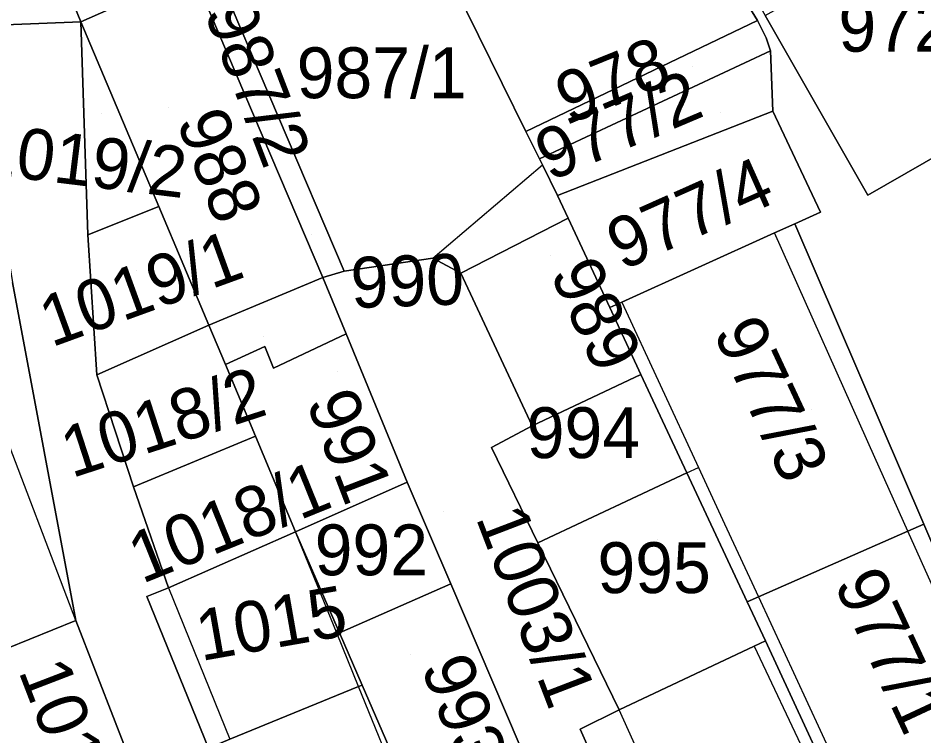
# Model space of a CAD drawing. Extents: x -263943 to -261149, y -1236934 to -1230686.
# Drawn here: x -262751.46 to -262715.8, y -1235366.77 to -1235338.53 of the extents above; entities that cross this region are included whole.
import ezdxf

# ---------------------------------------------------------------- set-up
doc = ezdxf.new("R2010")
doc.units = 0
for name, color, linetype in [('body_kn', 7, 'Continuous'), ('kladpar_druhypozemkov', 7, 'Continuous'), ('kladpar_hranice', 7, 'Continuous'), ('kladpar_parcelnecisla', 7, 'Continuous'), ('kladpar_plochy', 7, 'Continuous'), ('zappar_hrandruhpozemk', 7, 'Continuous')]:
    doc.layers.add(name, color=color, linetype=linetype)

msp = doc.modelspace()

# ---------------------------------------------------------------- linework, layer by layer
at = {"layer": 'body_kn'}
for p, q in [((-262748.99, -1235338.67), (-262748.99, -1235338.67)), ((-262722.35, -1235338.63), (-262722.35, -1235338.63)), ((-262722.01, -1235339.31), (-262722.01, -1235339.31)), ((-262721.84, -1235339.82), (-262721.84, -1235339.82)), ((-262721.75, -1235342.19), (-262721.75, -1235342.19)), ((-262731.47, -1235342.99), (-262731.47, -1235342.99)), ((-262730.94, -1235344.06), (-262730.94, -1235344.06)), ((-262730.94, -1235344.06), (-262730.94, -1235344.06)), ((-262730.82, -1235344.3), (-262730.82, -1235344.3)), ((-262730.82, -1235344.3), (-262730.82, -1235344.3)), ((-262730.23, -1235345.51), (-262730.23, -1235345.51)), ((-262718.01, -1235345.49), (-262718.01, -1235345.49)), ((-262745.92, -1235345.94), (-262745.92, -1235345.94)), ((-262745.92, -1235345.94), (-262745.92, -1235345.94)), ((-262719.88, -1235346.17), (-262719.88, -1235346.17)), ((-262729.81, -1235346.4), (-262729.81, -1235346.4)), ((-262720.88, -1235346.62), (-262720.88, -1235346.62)), ((-262721.68, -1235346.98), (-262721.68, -1235346.98)), ((-262721.68, -1235346.98), (-262721.68, -1235346.98)), ((-262748.71, -1235347.06), (-262748.71, -1235347.06)), ((-262748.71, -1235347.06), (-262748.71, -1235347.06)), ((-262735.14, -1235347.97), (-262735.14, -1235347.97)), ((-262735.14, -1235347.97), (-262735.14, -1235347.97)), ((-262739.46, -1235348.74), (-262739.46, -1235348.74)), ((-262738.62, -1235348.48), (-262738.62, -1235348.48)), ((-262734.03, -1235348.56), (-262734.03, -1235348.56)), ((-262727.7, -1235349.7), (-262727.7, -1235349.7)), ((-262727.7, -1235349.7), (-262727.7, -1235349.7)), ((-262728.17, -1235349.91), (-262728.17, -1235349.91)), ((-262743.95, -1235350.61), (-262743.95, -1235350.61)), ((-262738.55, -1235350.95), (-262738.55, -1235350.95)), ((-262741.75, -1235351.45), (-262741.75, -1235351.45)), ((-262741.75, -1235351.45), (-262741.75, -1235351.45)), ((-262743.3, -1235352.16), (-262743.3, -1235352.16)), ((-262741.41, -1235352.3), (-262741.41, -1235352.3)), ((-262748.36, -1235352.57), (-262748.36, -1235352.57)), ((-262726.94, -1235352.55), (-262726.94, -1235352.55)), ((-262731.22, -1235354.57), (-262731.22, -1235354.57)), ((-262731.22, -1235354.57), (-262731.22, -1235354.57)), ((-262742.12, -1235354.98), (-262742.12, -1235354.98)), ((-262742.12, -1235354.98), (-262742.12, -1235354.98)), ((-262732.83, -1235355.42), (-262732.83, -1235355.42)), ((-262732.83, -1235355.42), (-262732.83, -1235355.42)), ((-262717.73, -1235355.82), (-262717.73, -1235355.82)), ((-262724.68, -1235356.21), (-262724.68, -1235356.21)), ((-262724.68, -1235356.21), (-262724.68, -1235356.21)), ((-262725.13, -1235356.42), (-262725.13, -1235356.42)), ((-262725.13, -1235356.42), (-262725.13, -1235356.42)), ((-262746.91, -1235356.97), (-262746.91, -1235356.97)), ((-262746.91, -1235356.97), (-262746.91, -1235356.97)), ((-262736.14, -1235356.78), (-262736.14, -1235356.78)), ((-262723.65, -1235358.42), (-262723.65, -1235358.42)), ((-262740.54, -1235358.74), (-262740.54, -1235358.74)), ((-262740.54, -1235358.74), (-262740.54, -1235358.74)), ((-262716.44, -1235358.71), (-262716.44, -1235358.71)), ((-262716.44, -1235358.71), (-262716.44, -1235358.71)), ((-262715.81, -1235358.44), (-262715.81, -1235358.44)), ((-262731, -1235359.17), (-262731, -1235359.17)), ((-262734.42, -1235360.79), (-262734.42, -1235360.79)), ((-262745.54, -1235360.95), (-262745.54, -1235360.95)), ((-262745.54, -1235360.95), (-262745.54, -1235360.95)), ((-262746.39, -1235361.29), (-262746.39, -1235361.29)), ((-262722.76, -1235361.49), (-262722.76, -1235361.49)), ((-262722.32, -1235361.3), (-262722.32, -1235361.3)), ((-262722.32, -1235361.3), (-262722.32, -1235361.3)), ((-262749.18, -1235362.23), (-262749.18, -1235362.23)), ((-262749.18, -1235362.23), (-262749.18, -1235362.23)), ((-262738.9, -1235362.76), (-262738.9, -1235362.76)), ((-262738.81, -1235362.72), (-262738.81, -1235362.72)), ((-262722.04, -1235363.03), (-262722.04, -1235363.03)), ((-262722.49, -1235363.24), (-262722.49, -1235363.24)), ((-262722.49, -1235363.24), (-262722.49, -1235363.24)), ((-262738.06, -1235364.83), (-262738.06, -1235364.83)), ((-262738.06, -1235364.83), (-262738.06, -1235364.83)), ((-262737.92, -1235364.77), (-262737.92, -1235364.77)), ((-262737.92, -1235364.77), (-262737.92, -1235364.77)), ((-262727.8, -1235365.75), (-262727.8, -1235365.75)), ((-262729.33, -1235366.51), (-262729.33, -1235366.51))]:
    msp.add_line(p, q, dxfattribs=at)
at = {"layer": 'kladpar_druhypozemkov'}
for p, q in [((-262737.25, -1235340.06), (-262737.25, -1235340.06)), ((-262724.9, -1235340.45), (-262724.9, -1235340.45)), ((-262748.19, -1235342.27), (-262748.19, -1235342.27)), ((-262745.54, -1235342.05), (-262745.54, -1235342.05)), ((-262723.8, -1235342.25), (-262723.8, -1235342.25)), ((-262725.24, -1235345.42), (-262725.24, -1235345.42)), ((-262739.9, -1235347.05), (-262739.9, -1235347.05)), ((-262730.5, -1235347.85), (-262730.5, -1235347.85)), ((-262746.8, -1235348.45), (-262746.8, -1235348.45)), ((-262741.8, -1235351.05), (-262741.8, -1235351.05)), ((-262738.9, -1235352.45), (-262738.9, -1235352.45)), ((-262745.9, -1235354.05), (-262745.9, -1235354.05)), ((-262728.78, -1235354.09), (-262728.78, -1235354.09)), ((-262720.24, -1235353.92), (-262720.24, -1235353.92)), ((-262743.97, -1235357.86), (-262743.97, -1235357.86)), ((-262734.7, -1235357.95), (-262734.7, -1235357.95)), ((-262737, -1235359.05), (-262737, -1235359.05)), ((-262726.3, -1235359.05), (-262726.3, -1235359.05)), ((-262742.02, -1235361.81), (-262742.02, -1235361.81)), ((-262736, -1235363.55), (-262736, -1235363.55)), ((-262716, -1235364.05), (-262716, -1235364.05)), ((-262748.9, -1235365.55), (-262748.9, -1235365.55))]:
    msp.add_line(p, q, dxfattribs=at)
at = {"layer": 'kladpar_hranice'}
for points in [[(-262732.78, -1235315.78), (-262725.67, -1235332.11), (-262722.05, -1235338.43), (-262718.01, -1235345.49), (-262714.28, -1235343.36), (-262713.7, -1235344.29), (-262712.92, -1235345.56), (-262713.94, -1235345.99), (-262710.36, -1235351.74), (-262707.04, -1235357.33), (-262704.31, -1235363), (-262702.43, -1235370.11)], [(-262708.96, -1235372.58), (-262712.11, -1235365.72), (-262712.62, -1235365.89), (-262715.81, -1235358.44), (-262720.88, -1235346.62), (-262719.88, -1235346.17), (-262721.75, -1235342.19), (-262721.84, -1235339.82), (-262722.01, -1235339.31), (-262722.35, -1235338.63), (-262726.1, -1235332.54), (-262728.57, -1235326.27), (-262733, -1235316.54)], [(-262758.86, -1235324.54), (-262757, -1235318.52), (-262753.08, -1235328.68), (-262748.99, -1235338.67), (-262753.31, -1235338.85), (-262758.86, -1235324.54)], [(-262753.08, -1235328.68), (-262748.08, -1235326.72), (-262744.58, -1235336.72), (-262748.99, -1235338.67), (-262753.08, -1235328.68)], [(-262734.27, -1235337.31), (-262726.1, -1235332.54), (-262722.35, -1235338.63), (-262731.47, -1235342.99), (-262734.27, -1235337.31)], [(-262730.94, -1235344.06), (-262730.82, -1235344.3), (-262730.23, -1235345.51), (-262729.81, -1235346.4), (-262734.03, -1235348.56), (-262735.14, -1235347.97), (-262738.62, -1235348.48), (-262743.79, -1235336.35), (-262736.45, -1235332.89), (-262734.27, -1235337.31), (-262731.47, -1235342.99), (-262730.94, -1235344.06)], [(-262712.06, -1235333.18), (-262707.33, -1235341.63), (-262706.65, -1235342.84), (-262707.1, -1235343.03), (-262708.15, -1235341.18), (-262713.7, -1235344.29), (-262714.28, -1235343.36), (-262718.01, -1235345.49), (-262722.05, -1235338.43), (-262714.15, -1235334.03), (-262712.68, -1235333.21), (-262712.19, -1235332.94), (-262712.06, -1235333.18)], [(-262743.79, -1235336.35), (-262738.62, -1235348.48), (-262739.46, -1235348.74), (-262744.58, -1235336.72), (-262743.79, -1235336.35)], [(-262745.92, -1235345.94), (-262748.99, -1235338.67), (-262744.58, -1235336.72), (-262739.46, -1235348.74), (-262743.95, -1235350.61), (-262745.92, -1235345.94)], [(-262753.31, -1235338.85), (-262748.99, -1235338.67), (-262748.71, -1235347.06), (-262748.36, -1235352.57), (-262746.91, -1235356.97), (-262745.54, -1235360.95), (-262746.39, -1235361.29), (-262743.97, -1235367.25), (-262741.69, -1235372.87), (-262739.7, -1235377.77), (-262737.77, -1235382.54), (-262736.92, -1235382.2), (-262735.24, -1235386.14)], [(-262745.92, -1235345.94), (-262748.71, -1235347.06), (-262748.99, -1235338.67), (-262745.92, -1235345.94)], [(-262730.94, -1235344.06), (-262731.47, -1235342.99), (-262722.35, -1235338.63), (-262722.01, -1235339.31), (-262721.84, -1235339.82), (-262730.94, -1235344.06)], [(-262751.68, -1235348.93), (-262749.18, -1235362.23), (-262753.73, -1235364.06), (-262756.83, -1235355.91), (-262758.2, -1235352.33), (-262761.11, -1235345.07), (-262762.23, -1235342.28), (-262757.49, -1235340.46), (-262753.96, -1235339.1), (-262753.31, -1235338.85), (-262751.68, -1235348.93)], [(-262730.82, -1235344.3), (-262730.94, -1235344.06), (-262721.84, -1235339.82), (-262721.75, -1235342.19), (-262730.23, -1235345.51), (-262730.82, -1235344.3)], [(-262721.68, -1235346.98), (-262727.7, -1235349.7), (-262728.17, -1235349.91), (-262729.81, -1235346.4), (-262730.23, -1235345.51), (-262721.75, -1235342.19), (-262719.88, -1235346.17), (-262720.88, -1235346.62), (-262721.68, -1235346.98)], [(-262748.71, -1235347.06), (-262745.92, -1235345.94), (-262743.95, -1235350.61), (-262748.36, -1235352.57), (-262748.71, -1235347.06)], [(-262731.22, -1235354.57), (-262734.03, -1235348.56), (-262729.81, -1235346.4), (-262728.17, -1235349.91), (-262726.94, -1235352.55), (-262731.22, -1235354.57)], [(-262716.44, -1235358.71), (-262722.32, -1235361.3), (-262722.76, -1235361.49), (-262725.13, -1235356.42), (-262726.94, -1235352.55), (-262728.17, -1235349.91), (-262727.7, -1235349.7), (-262721.68, -1235346.98), (-262720.88, -1235346.62), (-262715.81, -1235358.44), (-262716.44, -1235358.71)], [(-262731.69, -1235367.17), (-262734.42, -1235360.79), (-262736.14, -1235356.78), (-262738.55, -1235350.95), (-262739.46, -1235348.74), (-262738.62, -1235348.48), (-262735.14, -1235347.97), (-262734.03, -1235348.56), (-262731.22, -1235354.57), (-262732.83, -1235355.42), (-262731, -1235359.17), (-262727.8, -1235365.75), (-262729.33, -1235366.51), (-262727.53, -1235370.58)], [(-262741.75, -1235351.45), (-262743.3, -1235352.16), (-262743.95, -1235350.61), (-262739.46, -1235348.74), (-262738.55, -1235350.95), (-262741.41, -1235352.3), (-262741.75, -1235351.45)], [(-262735.24, -1235386.14), (-262736.23, -1235386.6), (-262734.35, -1235391.11), (-262733.6, -1235392.91), (-262732.92, -1235394.55), (-262730.89, -1235399.43), (-262726.75, -1235409.37), (-262726.33, -1235409.2), (-262725.3, -1235410.9), (-262729.28, -1235413.44), (-262729.86, -1235411.96), (-262729.29, -1235411.75), (-262733.39, -1235401.17), (-262733.98, -1235401.37), (-262735.65, -1235397.07), (-262737.33, -1235392.74), (-262739.19, -1235387.95), (-262740.77, -1235383.87), (-262742.98, -1235378.17), (-262744.36, -1235374.62), (-262744.55, -1235374.14), (-262746.86, -1235368.21), (-262749.18, -1235362.23), (-262751.68, -1235348.93)], [(-262746.91, -1235356.97), (-262748.36, -1235352.57), (-262743.95, -1235350.61), (-262743.3, -1235352.16), (-262742.12, -1235354.98), (-262746.91, -1235356.97)], [(-262742.12, -1235354.98), (-262743.3, -1235352.16), (-262741.75, -1235351.45), (-262741.41, -1235352.3), (-262738.55, -1235350.95), (-262736.14, -1235356.78), (-262740.54, -1235358.74), (-262742.12, -1235354.98)], [(-262732.83, -1235355.42), (-262731.22, -1235354.57), (-262726.94, -1235352.55), (-262725.13, -1235356.42), (-262731, -1235359.17), (-262732.83, -1235355.42)], [(-262746.91, -1235356.97), (-262742.12, -1235354.98), (-262740.54, -1235358.74), (-262745.54, -1235360.95), (-262746.91, -1235356.97)], [(-262722.49, -1235363.24), (-262727.8, -1235365.75), (-262731, -1235359.17), (-262725.13, -1235356.42), (-262722.76, -1235361.49), (-262722.04, -1235363.03), (-262722.49, -1235363.24)], [(-262740.54, -1235358.74), (-262736.14, -1235356.78), (-262734.42, -1235360.79), (-262738.81, -1235362.72), (-262740.54, -1235358.74)], [(-262738.06, -1235364.83), (-262743.12, -1235366.9), (-262743.97, -1235367.25), (-262746.39, -1235361.29), (-262745.54, -1235360.95), (-262740.54, -1235358.74), (-262738.81, -1235362.72), (-262737.92, -1235364.77), (-262738.06, -1235364.83)], [(-262713.13, -1235366.11), (-262718.93, -1235368.59), (-262719.37, -1235368.78), (-262722.04, -1235363.03), (-262722.76, -1235361.49), (-262722.32, -1235361.3), (-262716.44, -1235358.71), (-262715.81, -1235358.44), (-262712.62, -1235365.89), (-262713.13, -1235366.11)], [(-262737.92, -1235364.77), (-262738.81, -1235362.72), (-262734.42, -1235360.79), (-262731.69, -1235367.17), (-262736.08, -1235369), (-262737.92, -1235364.77)], [(-262752.39, -1235367.57), (-262753.73, -1235364.06), (-262749.18, -1235362.23), (-262746.86, -1235368.21), (-262751.44, -1235369.98), (-262752.39, -1235367.57)], [(-262716.38, -1235375.24), (-262716.73, -1235375.4), (-262722.31, -1235377.88), (-262723.58, -1235378.45), (-262726.42, -1235372.2), (-262727.2, -1235370.49), (-262727.53, -1235370.58), (-262729.33, -1235366.51), (-262727.8, -1235365.75), (-262722.49, -1235363.24), (-262722.04, -1235363.03), (-262719.37, -1235368.78), (-262716.38, -1235375.24)], [(-262735.49, -1235370.35), (-262735.77, -1235370.46), (-262740.84, -1235372.53), (-262741.69, -1235372.87), (-262743.97, -1235367.25), (-262743.12, -1235366.9), (-262738.06, -1235364.83), (-262737.92, -1235364.77), (-262736.08, -1235369), (-262735.49, -1235370.35)]]:
    msp.add_lwpolyline(points, dxfattribs=at)
at = {"layer": 'kladpar_plochy'}
for points in [[(-262732.78, -1235315.78), (-262725.67, -1235332.11), (-262722.05, -1235338.43), (-262718.01, -1235345.49), (-262714.28, -1235343.36), (-262713.7, -1235344.29), (-262712.92, -1235345.56), (-262713.94, -1235345.99), (-262710.36, -1235351.74), (-262707.04, -1235357.33), (-262704.31, -1235363), (-262702.43, -1235370.11)], [(-262708.96, -1235372.58), (-262712.11, -1235365.72), (-262712.62, -1235365.89), (-262715.81, -1235358.44), (-262720.88, -1235346.62), (-262719.88, -1235346.17), (-262721.75, -1235342.19), (-262721.84, -1235339.82), (-262722.01, -1235339.31), (-262722.35, -1235338.63), (-262726.1, -1235332.54), (-262728.57, -1235326.27), (-262733, -1235316.54)], [(-262753.31, -1235338.85), (-262748.99, -1235338.67), (-262748.71, -1235347.06), (-262748.36, -1235352.57), (-262746.91, -1235356.97), (-262745.54, -1235360.95), (-262746.39, -1235361.29), (-262743.97, -1235367.25)], [(-262731.69, -1235367.17), (-262734.42, -1235360.79), (-262736.14, -1235356.78), (-262738.55, -1235350.95), (-262739.46, -1235348.74), (-262738.62, -1235348.48), (-262735.14, -1235347.97), (-262734.03, -1235348.56), (-262731.22, -1235354.57), (-262732.83, -1235355.42), (-262731, -1235359.17), (-262727.8, -1235365.75), (-262729.33, -1235366.51), (-262727.53, -1235370.58)], [(-262746.86, -1235368.21), (-262749.18, -1235362.23), (-262751.68, -1235348.93)]]:
    msp.add_lwpolyline(points, dxfattribs=at)
for points in [[(-262758.86, -1235324.54), (-262757, -1235318.52), (-262753.08, -1235328.68), (-262748.99, -1235338.67), (-262753.31, -1235338.85)], [(-262753.08, -1235328.68), (-262748.08, -1235326.72), (-262744.58, -1235336.72), (-262748.99, -1235338.67)], [(-262734.27, -1235337.31), (-262726.1, -1235332.54), (-262722.35, -1235338.63), (-262731.47, -1235342.99)], [(-262730.94, -1235344.06), (-262730.82, -1235344.3), (-262730.23, -1235345.51), (-262729.81, -1235346.4), (-262734.03, -1235348.56), (-262735.14, -1235347.97), (-262738.62, -1235348.48), (-262743.79, -1235336.35), (-262736.45, -1235332.89), (-262734.27, -1235337.31), (-262731.47, -1235342.99)], [(-262712.06, -1235333.18), (-262707.33, -1235341.63), (-262706.65, -1235342.84), (-262707.1, -1235343.03), (-262708.15, -1235341.18), (-262713.7, -1235344.29), (-262714.28, -1235343.36), (-262718.01, -1235345.49), (-262722.05, -1235338.43), (-262714.15, -1235334.03), (-262712.68, -1235333.21), (-262712.19, -1235332.94)], [(-262743.79, -1235336.35), (-262738.62, -1235348.48), (-262739.46, -1235348.74), (-262744.58, -1235336.72)], [(-262745.92, -1235345.94), (-262748.99, -1235338.67), (-262744.58, -1235336.72), (-262739.46, -1235348.74), (-262743.95, -1235350.61)], [(-262745.92, -1235345.94), (-262748.71, -1235347.06), (-262748.99, -1235338.67)], [(-262730.94, -1235344.06), (-262731.47, -1235342.99), (-262722.35, -1235338.63), (-262722.01, -1235339.31), (-262721.84, -1235339.82)], [(-262751.68, -1235348.93), (-262749.18, -1235362.23), (-262753.73, -1235364.06), (-262756.83, -1235355.91), (-262758.2, -1235352.33), (-262761.11, -1235345.07), (-262762.23, -1235342.28), (-262757.49, -1235340.46), (-262753.96, -1235339.1), (-262753.31, -1235338.85)], [(-262730.82, -1235344.3), (-262730.94, -1235344.06), (-262721.84, -1235339.82), (-262721.75, -1235342.19), (-262730.23, -1235345.51)], [(-262721.68, -1235346.98), (-262727.7, -1235349.7), (-262728.17, -1235349.91), (-262729.81, -1235346.4), (-262730.23, -1235345.51), (-262721.75, -1235342.19), (-262719.88, -1235346.17), (-262720.88, -1235346.62)], [(-262748.71, -1235347.06), (-262745.92, -1235345.94), (-262743.95, -1235350.61), (-262748.36, -1235352.57)], [(-262731.22, -1235354.57), (-262734.03, -1235348.56), (-262729.81, -1235346.4), (-262728.17, -1235349.91), (-262726.94, -1235352.55)], [(-262716.44, -1235358.71), (-262722.32, -1235361.3), (-262722.76, -1235361.49), (-262725.13, -1235356.42), (-262726.94, -1235352.55), (-262728.17, -1235349.91), (-262727.7, -1235349.7), (-262721.68, -1235346.98), (-262720.88, -1235346.62), (-262715.81, -1235358.44)], [(-262741.75, -1235351.45), (-262743.3, -1235352.16), (-262743.95, -1235350.61), (-262739.46, -1235348.74), (-262738.55, -1235350.95), (-262741.41, -1235352.3)], [(-262746.91, -1235356.97), (-262748.36, -1235352.57), (-262743.95, -1235350.61), (-262743.3, -1235352.16), (-262742.12, -1235354.98)], [(-262742.12, -1235354.98), (-262743.3, -1235352.16), (-262741.75, -1235351.45), (-262741.41, -1235352.3), (-262738.55, -1235350.95), (-262736.14, -1235356.78), (-262740.54, -1235358.74)], [(-262732.83, -1235355.42), (-262731.22, -1235354.57), (-262726.94, -1235352.55), (-262725.13, -1235356.42), (-262731, -1235359.17)], [(-262746.91, -1235356.97), (-262742.12, -1235354.98), (-262740.54, -1235358.74), (-262745.54, -1235360.95)], [(-262722.49, -1235363.24), (-262727.8, -1235365.75), (-262731, -1235359.17), (-262725.13, -1235356.42), (-262722.76, -1235361.49), (-262722.04, -1235363.03)], [(-262740.54, -1235358.74), (-262736.14, -1235356.78), (-262734.42, -1235360.79), (-262738.81, -1235362.72)], [(-262738.06, -1235364.83), (-262743.12, -1235366.9), (-262743.97, -1235367.25), (-262746.39, -1235361.29), (-262745.54, -1235360.95), (-262740.54, -1235358.74), (-262738.81, -1235362.72), (-262737.92, -1235364.77)], [(-262713.13, -1235366.11), (-262718.93, -1235368.59), (-262719.37, -1235368.78), (-262722.04, -1235363.03), (-262722.76, -1235361.49), (-262722.32, -1235361.3), (-262716.44, -1235358.71), (-262715.81, -1235358.44), (-262712.62, -1235365.89)], [(-262737.92, -1235364.77), (-262738.81, -1235362.72), (-262734.42, -1235360.79), (-262731.69, -1235367.17), (-262736.08, -1235369)], [(-262752.39, -1235367.57), (-262753.73, -1235364.06), (-262749.18, -1235362.23), (-262746.86, -1235368.21), (-262751.44, -1235369.98)], [(-262716.38, -1235375.24), (-262716.73, -1235375.4), (-262722.31, -1235377.88), (-262723.58, -1235378.45), (-262726.42, -1235372.2), (-262727.2, -1235370.49), (-262727.53, -1235370.58), (-262729.33, -1235366.51), (-262727.8, -1235365.75), (-262722.49, -1235363.24), (-262722.04, -1235363.03), (-262719.37, -1235368.78)], [(-262735.49, -1235370.35), (-262735.77, -1235370.46), (-262740.84, -1235372.53), (-262741.69, -1235372.87), (-262743.97, -1235367.25), (-262743.12, -1235366.9), (-262738.06, -1235364.83), (-262737.92, -1235364.77), (-262736.08, -1235369)]]:
    msp.add_lwpolyline(points, close=True, dxfattribs=at)
at = {"layer": 'zappar_hrandruhpozemk'}
for p, q in [((-262749.18, -1235362.23), (-262757.49, -1235340.46)), ((-262735.14, -1235347.97), (-262730.82, -1235344.3)), ((-262717.73, -1235355.82), (-262721.68, -1235346.98)), ((-262727.7, -1235349.7), (-262724.68, -1235356.21)), ((-262716.44, -1235358.71), (-262717.73, -1235355.82)), ((-262725.13, -1235356.42), (-262724.68, -1235356.21)), ((-262713.13, -1235366.11), (-262716.44, -1235358.71)), ((-262745.54, -1235360.95), (-262743.12, -1235366.9)), ((-262722.32, -1235361.3), (-262718.93, -1235368.59)), ((-262722.49, -1235363.24), (-262716.73, -1235375.4))]:
    msp.add_line(p, q, dxfattribs=at)
for points in [[(-262724.68, -1235356.21), (-262723.65, -1235358.42), (-262722.32, -1235361.3)], [(-262738.06, -1235364.83), (-262738.9, -1235362.76), (-262740.54, -1235358.74)], [(-262735.77, -1235370.46), (-262736.32, -1235369.1), (-262738.06, -1235364.83)], [(-262722.31, -1235377.88), (-262725.11, -1235371.7), (-262725.91, -1235369.93), (-262727.8, -1235365.75)]]:
    msp.add_lwpolyline(points, dxfattribs=at)

# ---------------------------------------------------------------- texts
at = {"layer": 'kladpar_parcelnecisla'}
for s, p in [('972/1', (-262719.169, -1235339.85)), ('987/1', (-262740.494, -1235341.68)), ('994', (-262731.439, -1235355.84)), ('992', (-262739.786, -1235360.45)), ('995', (-262728.654, -1235361.15))]:
    msp.add_text(s, height=2, dxfattribs=at).set_placement(p)
for s, rotation, p in [('987/2', 291, (-262744.146, -1235338.291)), ('978', 22, (-262729.765, -1235342.72)), ('977/2', 23, (-262730.53, -1235344.966)), ('988', 291, (-262745.237, -1235342.581)), ('1019/2', 353, (-262753.08, -1235344.617)), ('977/4', 24, (-262727.687, -1235348.478)), ('1019/1', 20, (-262750.141, -1235351.489)), ('990', 2, (-262738.334, -1235349.941)), ('989', 295, (-262730.541, -1235348.571)), ('977/3', 295, (-262724.117, -1235350.885)), ('1018/2', 18, (-262749.347, -1235356.633)), ('991', 291, (-262740.131, -1235353.624)), ('1018/1', 22, (-262746.582, -1235360.797)), ('1003/1', 291, (-262733.457, -1235358.181)), ('977/1', 295, (-262719.36, -1235360.779)), ('1015', 10, (-262744.258, -1235363.828)), ('993', 291, (-262735.614, -1235364.056)), ('1017', 291, (-262751.459, -1235364.214))]:
    msp.add_text(s, height=2, rotation=rotation, dxfattribs=at).set_placement(p)

doc.saveas('drawing.dxf')
